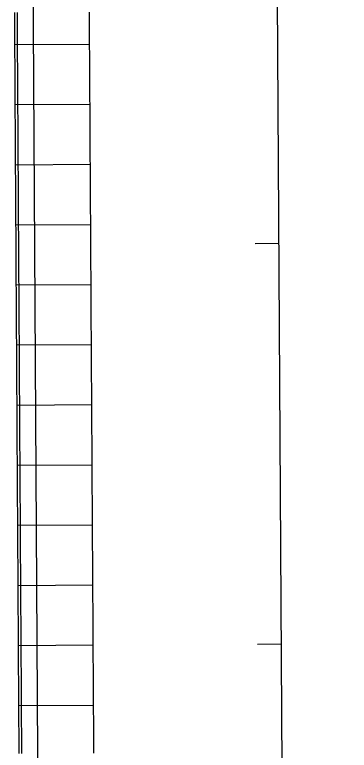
# Model space of a CAD drawing. Extents: x 2145147 to 2158018, y 137519 to 148068.
# Drawn here: x 2150741.1 to 2150824.7, y 145792.6 to 145976.2 of the extents above; entities that cross this region are included whole.
import ezdxf

# ---------------------------------------------------------------- set-up
doc = ezdxf.new("R2010")
doc.units = 0
for name, color, linetype in [('EX_Align', 7, 'Continuous'), ('PR_Joint_Contraction', 7, 'Continuous'), ('PR_Joint_Long', 7, 'Continuous'), ('PR_Road_Concrete', 7, 'Continuous')]:
    doc.layers.add(name, color=color, linetype=linetype)

msp = doc.modelspace()

# ---------------------------------------------------------------- linework, layer by layer
at = {"layer": 'EX_Align'}
msp.add_line((2150824.67, 142998.65), (2150804.61, 146336.84), dxfattribs=at)
for points in [[(2150801.12, 145919.12), (2150807.12, 145919.16)], [(2150801.72, 145819.12), (2150807.72, 145819.16)]]:
    msp.add_lwpolyline(points, dxfattribs=at)
at = {"layer": 'PR_Joint_Contraction'}
for p, q in [((2150741.15, 145968.77), (2150759.82, 145968.88)), ((2150741.24, 145953.77), (2150759.91, 145953.88)), ((2150741.33, 145938.77), (2150760, 145938.88)), ((2150741.42, 145923.77), (2150760.09, 145923.88)), ((2150741.51, 145908.77), (2150760.18, 145908.88)), ((2150741.6, 145893.77), (2150760.27, 145893.88)), ((2150741.69, 145878.77), (2150760.36, 145878.88)), ((2150741.78, 145863.77), (2150760.45, 145863.89)), ((2150741.87, 145848.77), (2150760.54, 145848.89)), ((2150741.96, 145833.77), (2150760.63, 145833.89)), ((2150742.05, 145818.77), (2150760.72, 145818.89)), ((2150742.14, 145803.77), (2150760.81, 145803.89))]:
    msp.add_line(p, q, dxfattribs=at)
at = {"layer": 'PR_Joint_Long'}
for points in [[(2150750.32, 145218.94), (2150743.61, 146336.79), (2150743.6, 146337.8)], [(2150760.88, 145791.88), (2150760.88, 145792.88), (2150760.87, 145793.88), (2150760.86, 145794.88), (2150760.86, 145795.88), (2150760.85, 145796.88), (2150760.85, 145797.88), (2150760.84, 145798.88), (2150760.83, 145799.88), (2150760.83, 145800.88), (2150760.82, 145801.88), (2150760.82, 145802.88), (2150760.81, 145803.88), (2150760.8, 145804.88), (2150760.8, 145805.88), (2150760.79, 145806.88), (2150760.79, 145807.88), (2150760.78, 145808.88), (2150760.77, 145809.88), (2150760.77, 145810.88), (2150760.76, 145811.88), (2150760.76, 145812.88), (2150760.75, 145813.88), (2150760.74, 145814.88), (2150760.74, 145815.88), (2150760.73, 145816.88), (2150760.73, 145817.88), (2150760.72, 145818.88), (2150760.71, 145819.88), (2150760.71, 145820.88), (2150760.7, 145821.88), (2150760.7, 145822.88), (2150760.69, 145823.88), (2150760.68, 145824.88), (2150760.68, 145825.88), (2150760.67, 145826.88), (2150760.66, 145827.88), (2150760.66, 145828.88), (2150760.65, 145829.88), (2150760.65, 145830.88), (2150760.64, 145831.88), (2150760.63, 145832.88), (2150760.63, 145833.88), (2150760.62, 145834.88), (2150760.62, 145835.88), (2150760.61, 145836.88), (2150760.6, 145837.88), (2150760.6, 145838.88), (2150760.59, 145839.88), (2150760.59, 145840.12), (2150760.59, 145840.88), (2150760.58, 145841.88), (2150760.57, 145842.88), (2150760.57, 145843.88), (2150760.56, 145844.88), (2150760.56, 145845.88), (2150760.55, 145846.88), (2150760.54, 145847.88), (2150760.54, 145848.88), (2150760.53, 145849.88), (2150760.53, 145850.88), (2150760.52, 145851.88), (2150760.51, 145852.88), (2150760.51, 145853.88), (2150760.5, 145854.88), (2150760.5, 145855.88), (2150760.49, 145856.88), (2150760.48, 145857.88), (2150760.48, 145858.88), (2150760.47, 145859.88), (2150760.47, 145860.88), (2150760.46, 145861.88), (2150760.45, 145862.88), (2150760.45, 145863.88), (2150760.44, 145864.88), (2150760.44, 145865.88), (2150760.43, 145866.88), (2150760.42, 145867.88), (2150760.42, 145868.88), (2150760.41, 145869.79), (2150760.41, 145869.88), (2150760.41, 145870.88), (2150760.4, 145871.88), (2150760.39, 145872.88), (2150760.39, 145873.88), (2150760.38, 145874.88), (2150760.38, 145875.88), (2150760.37, 145876.88), (2150760.36, 145877.88), (2150760.36, 145878.88), (2150760.35, 145879.88), (2150760.35, 145880.88), (2150760.34, 145881.88), (2150760.34, 145882.74), (2150760.33, 145882.88), (2150760.33, 145883.88), (2150760.32, 145884.88), (2150760.32, 145885.88), (2150760.31, 145886.88), (2150760.3, 145887.88), (2150760.3, 145888.88), (2150760.29, 145889.88), (2150760.29, 145890.88), (2150760.28, 145891.88), (2150760.27, 145892.88), (2150760.27, 145893.88), (2150760.26, 145894.88), (2150760.26, 145895.88), (2150760.25, 145896.88), (2150760.24, 145897.88), (2150760.24, 145898.88), (2150760.23, 145899.88), (2150760.23, 145900.88), (2150760.22, 145901.88), (2150760.22, 145902.57), (2150760.21, 145902.88), (2150760.21, 145903.88), (2150760.2, 145904.88), (2150760.2, 145905.88), (2150760.19, 145906.88), (2150760.18, 145907.88), (2150760.18, 145908.88), (2150760.17, 145909.88), (2150760.17, 145910.88), (2150760.16, 145911.88), (2150760.15, 145912.88), (2150760.15, 145913.88), (2150760.14, 145914.88), (2150760.14, 145915.88), (2150760.13, 145916.88), (2150760.12, 145917.88), (2150760.12, 145918.88), (2150760.11, 145919.88), (2150760.11, 145920.88), (2150760.1, 145921.88), (2150760.09, 145922.88), (2150760.09, 145923.88), (2150760.09, 145924.19), (2150760.08, 145924.88), (2150760.08, 145925.88), (2150760.07, 145926.88), (2150760.06, 145927.88), (2150760.06, 145928.88), (2150760.05, 145929.88), (2150760.05, 145930.88), (2150760.04, 145931.88), (2150760.03, 145932.88), (2150760.03, 145933.88), (2150760.02, 145934.88), (2150760.02, 145935.88), (2150760.01, 145936.88), (2150760, 145937.88), (2150760, 145938.88), (2150759.99, 145939.88), (2150759.99, 145940.88), (2150759.98, 145941.88), (2150759.97, 145942.88), (2150759.97, 145943.88), (2150759.96, 145944.88), (2150759.96, 145945.88), (2150759.95, 145946.88), (2150759.94, 145947.88), (2150759.94, 145948.88), (2150759.93, 145949.88), (2150759.93, 145950.88), (2150759.92, 145951.88), (2150759.91, 145952.88), (2150759.91, 145953.23), (2150759.91, 145953.88), (2150759.9, 145954.88), (2150759.9, 145955.88), (2150759.89, 145956.88), (2150759.88, 145957.88), (2150759.88, 145958.88), (2150759.87, 145959.88), (2150759.87, 145960.88), (2150759.86, 145961.88), (2150759.85, 145962.88), (2150759.85, 145963.88), (2150759.84, 145964.88), (2150759.84, 145965.88), (2150759.83, 145966.88), (2150759.82, 145967.88), (2150759.82, 145968.88), (2150759.81, 145969.88), (2150759.81, 145970.88), (2150759.8, 145971.87), (2150759.79, 145972.87), (2150759.79, 145973.87), (2150759.78, 145974.87), (2150759.78, 145975.87), (2150759.77, 145976.87)]]:
    msp.add_lwpolyline(points, dxfattribs=at)
at = {"layer": 'PR_Road_Concrete'}
for points in [[(2150742.21, 145791.77), (2150742.21, 145792.77), (2150742.2, 145793.77), (2150742.2, 145794.77), (2150742.19, 145795.77), (2150742.18, 145796.77), (2150742.18, 145797.77), (2150742.17, 145798.77), (2150742.17, 145799.77), (2150742.16, 145800.77), (2150742.15, 145801.77), (2150742.15, 145802.77), (2150742.14, 145803.77), (2150742.14, 145804.77), (2150742.13, 145805.77), (2150742.12, 145806.77), (2150742.12, 145807.77), (2150742.11, 145808.77), (2150742.11, 145809.77), (2150742.1, 145810.77), (2150742.09, 145811.77), (2150742.09, 145812.77), (2150742.08, 145813.77), (2150742.08, 145814.77), (2150742.07, 145815.77), (2150742.06, 145816.77), (2150742.06, 145817.77), (2150742.05, 145818.77), (2150742.05, 145819.77), (2150742.04, 145820.77), (2150742.03, 145821.77), (2150742.03, 145822.77), (2150742.02, 145823.77), (2150742.02, 145824.77), (2150742.01, 145825.77), (2150742, 145826.77), (2150742, 145827.77), (2150741.99, 145828.77), (2150741.99, 145829.77), (2150741.98, 145830.77), (2150741.97, 145831.77), (2150741.97, 145832.77), (2150741.96, 145833.77), (2150741.96, 145834.77), (2150741.95, 145835.77), (2150741.94, 145836.77), (2150741.94, 145837.77), (2150741.93, 145838.77), (2150741.93, 145839.77), (2150741.93, 145840.01), (2150741.92, 145840.77), (2150741.91, 145841.77), (2150741.91, 145842.77), (2150741.9, 145843.77), (2150741.9, 145844.77), (2150741.89, 145845.77), (2150741.88, 145846.77), (2150741.88, 145847.77), (2150741.87, 145848.77), (2150741.87, 145849.77), (2150741.86, 145850.77), (2150741.85, 145851.77), (2150741.85, 145852.76), (2150741.84, 145853.76), (2150741.84, 145854.76), (2150741.83, 145855.76), (2150741.82, 145856.76), (2150741.82, 145857.76), (2150741.81, 145858.76), (2150741.81, 145859.76), (2150741.8, 145860.76), (2150741.79, 145861.76), (2150741.79, 145862.76), (2150741.78, 145863.76), (2150741.78, 145864.76), (2150741.77, 145865.76), (2150741.76, 145866.76), (2150741.76, 145867.76), (2150741.75, 145868.76), (2150741.75, 145869.68), (2150741.75, 145869.76), (2150741.74, 145870.76), (2150741.73, 145871.76), (2150741.73, 145872.76), (2150741.72, 145873.76), (2150741.72, 145874.76), (2150741.71, 145875.76), (2150741.7, 145876.76), (2150741.7, 145877.76), (2150741.69, 145878.76), (2150741.69, 145879.76), (2150741.68, 145880.76), (2150741.67, 145881.76), (2150741.67, 145882.63), (2150741.67, 145882.76), (2150741.66, 145883.76), (2150741.66, 145884.76), (2150741.65, 145885.76), (2150741.64, 145886.76), (2150741.64, 145887.76), (2150741.63, 145888.76), (2150741.63, 145889.76), (2150741.62, 145890.76), (2150741.61, 145891.76), (2150741.61, 145892.76), (2150741.6, 145893.76), (2150741.6, 145894.76), (2150741.59, 145895.76), (2150741.58, 145896.76), (2150741.58, 145897.76), (2150741.57, 145898.76), (2150741.57, 145899.76), (2150741.56, 145900.76), (2150741.55, 145901.76), (2150741.55, 145902.46), (2150741.55, 145902.76), (2150741.54, 145903.76), (2150741.54, 145904.76), (2150741.53, 145905.76), (2150741.52, 145906.76), (2150741.52, 145907.76), (2150741.51, 145908.76), (2150741.51, 145909.76), (2150741.5, 145910.76), (2150741.49, 145911.76), (2150741.49, 145912.76), (2150741.48, 145913.76), (2150741.48, 145914.76), (2150741.47, 145915.76), (2150741.46, 145916.76), (2150741.46, 145917.76), (2150741.45, 145918.76), (2150741.45, 145919.76), (2150741.44, 145920.76), (2150741.43, 145921.76), (2150741.43, 145922.76), (2150741.42, 145923.76), (2150741.42, 145924.07), (2150741.42, 145924.76), (2150741.41, 145925.76), (2150741.4, 145926.76), (2150741.4, 145927.76), (2150741.39, 145928.76), (2150741.39, 145929.76), (2150741.38, 145930.76), (2150741.37, 145931.76), (2150741.37, 145932.76), (2150741.36, 145933.76), (2150741.36, 145934.76), (2150741.35, 145935.76), (2150741.34, 145936.76), (2150741.34, 145937.76), (2150741.33, 145938.76), (2150741.33, 145939.76), (2150741.32, 145940.76), (2150741.31, 145941.76), (2150741.31, 145942.76), (2150741.3, 145943.76), (2150741.3, 145944.76), (2150741.29, 145945.76), (2150741.28, 145946.76), (2150741.28, 145947.76), (2150741.27, 145948.76), (2150741.27, 145949.76), (2150741.26, 145950.76), (2150741.25, 145951.76), (2150741.25, 145952.76), (2150741.25, 145953.12), (2150741.24, 145953.76), (2150741.24, 145954.76), (2150741.23, 145955.76), (2150741.22, 145956.76), (2150741.22, 145957.76), (2150741.21, 145958.76), (2150741.21, 145959.76), (2150741.2, 145960.76), (2150741.19, 145961.76), (2150741.19, 145962.76), (2150741.18, 145963.76), (2150741.18, 145964.76), (2150741.17, 145965.76), (2150741.16, 145966.76), (2150741.16, 145967.76), (2150741.15, 145968.76), (2150741.15, 145969.76), (2150741.14, 145970.76), (2150741.13, 145971.76), (2150741.13, 145972.76), (2150741.12, 145973.76), (2150741.12, 145974.76), (2150741.11, 145975.76), (2150741.1, 145976.76)], [(2150742.88, 145791.77), (2150742.88, 145792.77), (2150742.87, 145793.77), (2150742.86, 145794.77), (2150742.86, 145795.77), (2150742.85, 145796.77), (2150742.85, 145797.77), (2150742.84, 145798.77), (2150742.83, 145799.77), (2150742.83, 145800.77), (2150742.82, 145801.77), (2150742.82, 145802.77), (2150742.81, 145803.77), (2150742.8, 145804.77), (2150742.8, 145805.77), (2150742.79, 145806.77), (2150742.79, 145807.77), (2150742.78, 145808.77), (2150742.77, 145809.77), (2150742.77, 145810.77), (2150742.76, 145811.77), (2150742.76, 145812.77), (2150742.75, 145813.77), (2150742.74, 145814.77), (2150742.74, 145815.77), (2150742.73, 145816.77), (2150742.73, 145817.77), (2150742.72, 145818.77), (2150742.71, 145819.77), (2150742.71, 145820.77), (2150742.7, 145821.77), (2150742.7, 145822.77), (2150742.69, 145823.77), (2150742.68, 145824.77), (2150742.68, 145825.77), (2150742.67, 145826.77), (2150742.67, 145827.77), (2150742.66, 145828.77), (2150742.65, 145829.77), (2150742.65, 145830.77), (2150742.64, 145831.77), (2150742.64, 145832.77), (2150742.63, 145833.77), (2150742.62, 145834.77), (2150742.62, 145835.77), (2150742.61, 145836.77), (2150742.61, 145837.77), (2150742.6, 145838.77), (2150742.59, 145839.77), (2150742.59, 145840.02), (2150742.59, 145840.77), (2150742.58, 145841.77), (2150742.58, 145842.77), (2150742.57, 145843.77), (2150742.56, 145844.77), (2150742.56, 145845.77), (2150742.55, 145846.77), (2150742.55, 145847.77), (2150742.54, 145848.77), (2150742.53, 145849.77), (2150742.53, 145850.77), (2150742.52, 145851.77), (2150742.52, 145852.77), (2150742.51, 145853.77), (2150742.5, 145854.77), (2150742.5, 145855.77), (2150742.49, 145856.77), (2150742.49, 145857.77), (2150742.48, 145858.77), (2150742.47, 145859.77), (2150742.47, 145860.77), (2150742.46, 145861.77), (2150742.46, 145862.77), (2150742.45, 145863.77), (2150742.44, 145864.77), (2150742.44, 145865.77), (2150742.43, 145866.77), (2150742.42, 145867.77), (2150742.42, 145868.77), (2150742.41, 145869.68), (2150742.41, 145869.77), (2150742.41, 145870.77), (2150742.4, 145871.77), (2150742.39, 145872.77), (2150742.39, 145873.77), (2150742.38, 145874.77), (2150742.38, 145875.77), (2150742.37, 145876.77), (2150742.36, 145877.77), (2150742.36, 145878.77), (2150742.35, 145879.77), (2150742.35, 145880.77), (2150742.34, 145881.77), (2150742.34, 145882.64), (2150742.33, 145882.77), (2150742.33, 145883.77), (2150742.32, 145884.77), (2150742.32, 145885.77), (2150742.31, 145886.77), (2150742.3, 145887.77), (2150742.3, 145888.77), (2150742.29, 145889.77), (2150742.29, 145890.77), (2150742.28, 145891.77), (2150742.27, 145892.77), (2150742.27, 145893.77), (2150742.26, 145894.77), (2150742.26, 145895.77), (2150742.25, 145896.77), (2150742.24, 145897.77), (2150742.24, 145898.77), (2150742.23, 145899.77), (2150742.23, 145900.77), (2150742.22, 145901.77), (2150742.22, 145902.47), (2150742.21, 145902.77), (2150742.21, 145903.77), (2150742.2, 145904.77), (2150742.2, 145905.77), (2150742.19, 145906.77), (2150742.18, 145907.77), (2150742.18, 145908.77), (2150742.17, 145909.77), (2150742.17, 145910.77), (2150742.16, 145911.77), (2150742.15, 145912.77), (2150742.15, 145913.77), (2150742.14, 145914.77), (2150742.14, 145915.77), (2150742.13, 145916.77), (2150742.12, 145917.77), (2150742.12, 145918.77), (2150742.11, 145919.77), (2150742.11, 145920.77), (2150742.1, 145921.77), (2150742.09, 145922.77), (2150742.09, 145923.77), (2150742.09, 145924.08), (2150742.08, 145924.77), (2150742.08, 145925.77), (2150742.07, 145926.77), (2150742.06, 145927.77), (2150742.06, 145928.77), (2150742.05, 145929.77), (2150742.05, 145930.77), (2150742.04, 145931.77), (2150742.03, 145932.77), (2150742.03, 145933.77), (2150742.02, 145934.77), (2150742.02, 145935.77), (2150742.01, 145936.77), (2150742, 145937.77), (2150742, 145938.77), (2150741.99, 145939.77), (2150741.99, 145940.77), (2150741.98, 145941.77), (2150741.97, 145942.77), (2150741.97, 145943.77), (2150741.96, 145944.77), (2150741.96, 145945.77), (2150741.95, 145946.77), (2150741.94, 145947.77), (2150741.94, 145948.77), (2150741.93, 145949.77), (2150741.93, 145950.77), (2150741.92, 145951.77), (2150741.91, 145952.77), (2150741.91, 145953.12), (2150741.91, 145953.77), (2150741.9, 145954.77), (2150741.9, 145955.77), (2150741.89, 145956.77), (2150741.88, 145957.77), (2150741.88, 145958.77), (2150741.87, 145959.77), (2150741.87, 145960.77), (2150741.86, 145961.77), (2150741.85, 145962.77), (2150741.85, 145963.77), (2150741.84, 145964.77), (2150741.84, 145965.77), (2150741.83, 145966.77), (2150741.82, 145967.77), (2150741.82, 145968.77), (2150741.81, 145969.77), (2150741.81, 145970.77), (2150741.8, 145971.77), (2150741.79, 145972.77), (2150741.79, 145973.77), (2150741.78, 145974.77), (2150741.78, 145975.77), (2150741.77, 145976.77)]]:
    msp.add_lwpolyline(points, dxfattribs=at)

doc.saveas('drawing.dxf')
